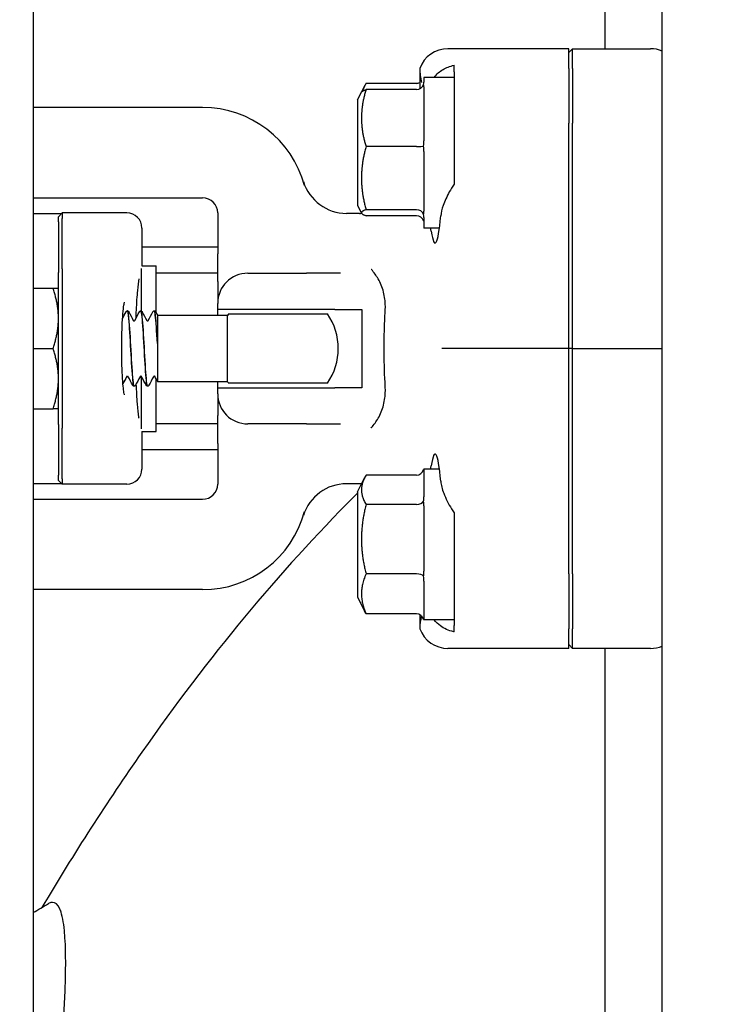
# Model space of a CAD drawing. Header units: inches. Extents: x 5 to 1128, y -85 to 748.
# Tile 351 of 656: x 474 to 477, y 683 to 687. Entities that reach past the tile are written whole.
import ezdxf

# ---------------------------------------------------------------- set-up
doc = ezdxf.new("R2010")
doc.units = ezdxf.units.IN
doc.header["$LTSCALE"] = 32
doc.header["$MEASUREMENT"] = 0
doc.layers.add('Dimension (ANSI)', color=7, linetype='Continuous', lineweight=25)
doc.layers.add('Visible (ANSI)', color=7, linetype='Continuous', lineweight=30)
doc.styles.add('Note Text (ANSI)', font='tahoma.ttf')
doc.dimstyles.new('SB Fraction-16 (ANSI)', dxfattribs={"dimscale": 32, "dimtxt": 0.125, "dimasz": 0.098425, "dimexe": 0.125, "dimexo": 0.0625, "dimgap": 0.031496, "dimtad": 0, "dimtih": 1, "dimtoh": 1, "dimdec": 4, "dimrnd": 1e-08, "dimzin": 0, "dimdsep": 46, "dimlunit": 5, "dimtxsty": 'Note Text (ANSI)', "dimcen": 0.09, "dimdle": 0.393701, "dimclrd": 256, "dimclre": 256, "dimclrt": 256, "dimadec": 0, "dimazin": 3, "dimtfac": 0.96, "dimtofl": 0, "dimtmove": 0, "dimatfit": 3, "dimfxl": 1, "dimfrac": 2, "dimtolj": 1, "dimtzin": 12, "dimlwd": -1, "dimlwe": -1, "dimarcsym": 0})

# ---------------------------------------------------------------- blocks, each defined once
blk = doc.blocks.new('*D19')
at = {"layer": 'Defpoints', "color": 0, "transparency": 16777216}
for p in [(484.7806, 699.9398), (324.6849, 555.9398), (484.7806, 555.9398)]:
    blk.add_point(p, dxfattribs=at)
at = {"layer": 'Dimension (ANSI)', "transparency": 16777216}
for p, q in [((482.7806, 699.9398), (320.6849, 699.9398)), ((324.6849, 696.7902), (324.6849, 635.4544)), ((324.6849, 559.0894), (324.6849, 629.4252)), ((482.7806, 555.9398), (320.6849, 555.9398))]:
    blk.add_line(p, q, dxfattribs=at)
for points in [[(324.16, 696.7902), (325.2098, 696.7902), (324.6849, 699.9398)], [(324.16, 559.0894), (325.2098, 559.0894), (324.6849, 555.9398)]]:
    blk.add_solid(points, dxfattribs=at)
at = {"layer": 'Dimension (ANSI)', "transparency": 16777216, "insert": (320.5519, 634.4465), "char_height": 4, "attachment_point": 1, "style": 'Note Text (ANSI)'}
blk.add_mtext('\\A1;144', dxfattribs=at)

msp = doc.modelspace()

# ---------------------------------------------------------------- linework, layer by layer
at = {"layer": 'Visible (ANSI)'}
for p, q in [((474.10127, 688.86904), (474.10127, 604.50428)), ((476.47127, 688.32504), (476.47127, 686.86279)), ((476.70877, 671.08779), (476.70877, 688.3375)), ((476.32127, 686.86279), (475.8208, 686.86279)), ((476.3369, 686.86279), (476.32127, 686.84711)), ((476.32127, 686.78101), (476.32127, 686.86279)), ((476.3369, 686.78101), (476.3369, 686.86279)), ((476.3369, 686.86279), (476.66038, 686.86279)), ((475.84627, 686.76713), (475.84627, 686.79432)), ((475.70391, 686.78132), (475.70391, 686.69658)), ((475.84627, 686.76713), (475.84627, 686.71306)), ((476.32127, 686.78101), (476.32127, 686.55375)), ((476.3369, 686.78101), (476.3369, 686.55375)), ((475.46237, 686.6825), (475.47482, 686.70739)), ((475.69002, 686.71912), (475.48123, 686.71912)), ((475.72127, 686.74404), (475.72127, 686.72359)), ((475.84627, 686.74404), (475.72127, 686.74404)), ((475.44627, 686.65029), (475.46237, 686.6825)), ((475.69002, 686.69317), (475.48123, 686.69317)), ((475.72127, 686.70444), (475.72127, 686.48128)), ((475.84627, 686.69762), (475.84627, 686.5516)), ((475.44627, 686.65029), (475.44627, 686.21279)), ((474.80377, 686.61904), (474.10127, 686.61904)), ((476.32127, 685.61904), (476.32127, 686.55375)), ((476.3369, 685.61904), (476.3369, 686.55375)), ((475.69002, 686.4567), (475.48123, 686.4567)), ((475.72127, 686.43613), (475.72127, 686.18923)), ((474.10127, 686.24404), (474.80377, 686.24404)), ((474.10127, 686.17904), (474.2194, 686.17904)), ((474.20627, 686.16592), (474.2219, 686.18154)), ((474.2219, 686.18154), (474.2219, 686.15904)), ((474.48995, 686.18154), (474.2219, 686.18154)), ((474.86627, 686.18154), (474.86627, 686.01247)), ((475.45391, 686.17986), (475.40051, 686.17986)), ((475.44627, 686.21279), (475.46237, 686.18059)), ((475.46237, 686.18059), (475.46266, 686.18002)), ((475.69002, 686.19507), (475.48123, 686.19507)), ((474.20627, 686.14404), (474.20627, 686.16592)), ((474.20627, 686.14404), (474.20627, 685.93404)), ((474.2219, 685.94904), (474.2219, 686.15904)), ((475.69002, 686.16991), (475.48123, 686.16991)), ((475.72127, 686.16323), (475.72127, 686.11904)), ((474.55245, 686.11904), (474.55245, 685.96279)), ((475.78549, 686.11904), (475.72127, 686.11904)), ((474.86627, 686.03904), (474.55245, 686.03904)), ((474.86627, 685.89706), (474.86627, 686.01247)), ((474.20627, 685.30404), (474.20627, 685.93404)), ((474.2219, 685.94904), (474.2219, 685.28904)), ((474.54865, 685.9516), (474.54865, 685.77521)), ((474.55245, 685.96279), (474.61115, 685.96279)), ((474.61115, 685.76727), (474.61115, 685.96279)), ((474.86627, 685.93154), (474.61115, 685.93154)), ((474.99127, 685.93154), (475.23373, 685.93154)), ((475.37554, 685.93154), (475.23373, 685.93154)), ((474.86627, 685.89706), (474.86627, 685.80654)), ((474.10127, 685.86904), (474.18394, 685.86904)), ((474.49234, 685.77529), (474.49175, 685.77529)), ((474.54795, 685.77529), (474.54737, 685.77529)), ((474.60356, 685.77529), (474.60298, 685.77529)), ((474.86627, 685.78154), (474.86627, 685.80654)), ((474.86627, 685.75654), (474.86627, 685.78154)), ((475.3512, 685.78154), (474.86627, 685.78154)), ((475.3512, 685.78154), (475.46405, 685.78154)), ((475.46405, 685.78154), (475.46405, 685.45654)), ((474.61627, 685.75749), (474.61627, 685.70917)), ((474.90748, 685.75654), (474.61627, 685.75654)), ((474.90748, 685.48154), (474.90748, 685.75654)), ((474.91173, 685.76279), (475.32081, 685.76279)), ((474.61627, 685.70917), (474.61627, 685.63998)), ((474.10127, 685.61904), (474.18394, 685.61904)), ((474.61627, 685.63998), (474.61627, 685.62976)), ((474.61627, 685.62976), (474.61627, 685.55582)), ((475.91967, 685.61904), (475.79506, 685.61904)), ((476.32127, 685.61904), (475.91967, 685.61904)), ((476.3369, 685.61904), (476.32127, 685.61904)), ((476.32127, 684.68433), (476.32127, 685.61904)), ((476.3369, 684.68433), (476.3369, 685.61904)), ((476.3369, 685.61904), (476.70877, 685.61904)), ((474.61627, 685.55582), (474.61627, 685.48451)), ((474.54865, 685.50387), (474.54865, 685.28648)), ((474.61115, 685.27529), (474.61115, 685.49378)), ((474.61627, 685.48451), (474.61627, 685.48154)), ((474.52014, 685.46279), (474.51956, 685.46279)), ((474.57575, 685.46279), (474.57517, 685.46279)), ((474.90748, 685.48154), (474.61627, 685.48154)), ((474.86627, 685.45654), (474.86627, 685.48154)), ((474.86627, 685.43154), (474.86627, 685.45654)), ((474.86627, 685.45654), (475.3512, 685.45654)), ((475.32081, 685.47529), (474.91173, 685.47529)), ((475.46405, 685.45654), (475.3512, 685.45654)), ((474.86627, 685.43154), (474.86627, 685.34102)), ((474.10127, 685.36904), (474.18394, 685.36904)), ((474.86627, 685.22561), (474.86627, 685.34102)), ((474.20627, 685.30404), (474.20627, 685.09404)), ((474.2219, 685.07904), (474.2219, 685.28904)), ((474.86627, 685.30654), (474.61115, 685.30654)), ((475.23373, 685.30654), (474.99127, 685.30654)), ((475.23373, 685.30654), (475.37554, 685.30654)), ((474.55245, 685.27529), (474.55245, 685.11904)), ((474.55245, 685.27529), (474.61115, 685.27529)), ((474.86627, 685.19904), (474.55245, 685.19904)), ((474.86627, 685.22561), (474.86627, 685.05654)), ((475.72127, 685.11904), (475.72127, 685.00387)), ((475.78549, 685.11904), (475.72127, 685.11904)), ((474.20627, 685.07217), (474.20627, 685.09404)), ((474.2219, 685.07904), (474.2219, 685.05654)), ((475.44627, 685.02529), (475.47482, 685.08239)), ((475.69002, 685.09412), (475.48123, 685.09412)), ((474.10127, 685.05904), (474.2194, 685.05904)), ((474.20627, 685.07217), (474.2219, 685.05654)), ((474.48995, 685.05654), (474.2219, 685.05654)), ((475.45391, 685.05822), (475.40051, 685.05822)), ((474.10127, 684.99404), (474.80377, 684.99404)), ((475.44627, 685.02529), (475.44627, 684.58779)), ((475.69002, 684.97212), (475.48123, 684.97212)), ((475.72127, 684.96675), (475.72127, 684.69536)), ((475.69002, 684.68454), (475.48123, 684.68454)), ((475.84627, 684.68649), (475.84627, 684.54046)), ((476.32127, 684.68433), (476.32127, 684.45707)), ((476.3369, 684.68433), (476.3369, 684.45707)), ((475.72127, 684.65428), (475.72127, 684.49802)), ((474.80377, 684.61904), (474.10127, 684.61904)), ((475.44627, 684.58779), (475.47482, 684.5307)), ((475.69002, 684.51896), (475.48123, 684.51896)), ((475.70391, 684.51522), (475.70391, 684.45676)), ((475.84627, 684.52502), (475.84627, 684.47095)), ((475.72127, 684.49407), (475.72127, 684.49404)), ((475.84627, 684.49404), (475.72127, 684.49404)), ((475.84627, 684.44376), (475.84627, 684.47095)), ((476.32127, 684.37529), (476.32127, 684.45707)), ((476.3369, 684.37529), (476.3369, 684.45707)), ((476.3369, 684.37529), (476.32127, 684.39098)), ((476.32127, 684.37529), (475.8208, 684.37529)), ((476.66038, 684.37529), (476.3369, 684.37529)), ((476.47127, 684.37529), (476.47127, 681.86279))]:
    msp.add_line(p, q, dxfattribs=at)
for centre, radius, start, end in [((474.80377, 686.18154), 0.4375, 15.01817, 90), ((475.40051, 686.36736), 0.1875, 197.29662, 270), ((474.80377, 686.18154), 0.0625, 0, 90), ((474.48995, 686.11904), 0.0625, 0, 90), ((475.45391, 686.42986), 0.25, 270, 272.01441), ((474.99127, 685.80654), 0.125, 90, 180), ((475.11627, 685.61904), 0.25, 144.90037, 146.63299), ((475.11627, 685.61904), 0.25, 324.90037, 35.09963), ((475.11627, 685.61904), 0.25, 213.36701, 215.09963), ((474.99127, 685.43154), 0.125, 180, 270), ((474.48995, 685.11904), 0.0625, 270, 0), ((474.80377, 685.05654), 0.0625, 270, 0), ((475.40051, 684.87072), 0.1875, 90, 162.70338), ((475.45391, 684.80822), 0.25, 87.99498, 90), ((474.80377, 685.05654), 0.4375, 270, 344.98183)]:
    msp.add_arc(centre, radius, start, end, dxfattribs=at)
for centre, major_axis, ratio, start_param, end_param in [((475.82175, 686.73731), (-0.08906, 0.08906), 0.9924325, 5.5015852, 6.7140351), ((476.66046, 686.73731), (-0.01094, 0.125), 0.9961657, 5.7987533, 6.1962518), ((475.69002, 686.75506), (0, 0.03595), 0.8693335, 3.1415927, 3.6021747), ((475.69002, 686.72587), (0, -0.0327), 0.9555533, 0, 1.2241495), ((475.69002, 686.45985), (0.03125, 0), 0.1006388, 4.712389, 5.9365385), ((475.69002, 686.16551), (0.03125, 0), 0.9458753, 0.3466468, 1.5707963), ((475.69002, 686.13721), (0, 0.0327), 0.9555533, 5.0590358, 6.2831853), ((475.76736, 686.43154), (0, 0.375), 0.0874887, 2.6230455, 3.9395987), ((475.76736, 684.80654), (0, 0.375), 0.0874887, 5.4851792, 6.8017325), ((475.69002, 685.13006), (0, -0.03595), 0.8693335, 0, 1.2241495), ((475.69002, 684.99282), (0.03125, 0), 0.662309, 4.712389, 5.9365385), ((475.69002, 684.66929), (0.03125, 0), 0.4879975, 0.3466468, 1.5707963), ((475.69002, 684.48302), (0, -0.03595), 0.8693335, 1.9174431, 3.1415927), ((475.82175, 684.50077), (-0.08906, -0.08906), 0.9924325, 5.8523356, 7.0647854), ((476.66046, 684.50077), (-0.01094, -0.125), 0.9961657, 0.0869335, 0.484432)]:
    msp.add_ellipse(centre, major_axis=major_axis, ratio=ratio, start_param=start_param, end_param=end_param, dxfattribs=at)
for points, knots in [([(475.76387, 686.74404), (475.77383, 686.75757), (475.78661, 686.76846), (475.81259, 686.78391), (475.82882, 686.79053), (475.84627, 686.79432)], [0.72388666, 0.72388666, 0.72388666, 0.72388666, 0.91166133, 0.91166133, 1.08359589, 1.08359589, 1.08359589, 1.08359589]), ([(475.84627, 686.30044), (475.83873, 686.28964), (475.83198, 686.27861), (475.81621, 686.25049), (475.80698, 686.23087), (475.79536, 686.19714), (475.79195, 686.18273), (475.79085, 686.16974)], [1.39731378, 1.39731378, 1.39731378, 1.39731378, 1.49356897, 1.49356897, 1.66386875, 1.66386875, 1.79881771, 1.79881771, 1.79881771, 1.79881771]), ([(475.56067, 685.77676), (475.56114, 685.78479), (475.56125, 685.79276), (475.56076, 685.80831), (475.56018, 685.81587), (475.55801, 685.83363), (475.55611, 685.84369), (475.54854, 685.87311), (475.54108, 685.89133), (475.52336, 685.92207), (475.514, 685.9348), (475.50314, 685.94706), (475.50298, 685.94724), (475.50282, 685.94742)], [0, 0, 0, 0, 0.06351999, 0.06351999, 0.12513045, 0.12513045, 0.2104042, 0.2104042, 0.38193929, 0.38193929, 0.52164881, 0.52164881, 0.52372315, 0.52372315, 0.52372315, 0.52372315]), ([(474.52809, 685.74498), (474.52848, 685.75613), (474.52892, 685.76702), (474.53084, 685.80828), (474.53269, 685.83625), (474.53656, 685.87924), (474.53851, 685.89575), (474.54043, 685.90829)], [0.3819937, 0.3819937, 0.3819937, 0.3819937, 0.48894567, 0.48894567, 0.79947629, 0.79947629, 1.05331269, 1.05331269, 1.05331269, 1.05331269]), ([(474.47969, 685.42699), (474.4797, 685.42699), (474.47957, 685.42739), (474.47902, 685.4297), (474.47837, 685.4329), (474.47668, 685.44347), (474.47559, 685.45215), (474.47336, 685.47513), (474.47224, 685.49031), (474.47035, 685.52518), (474.4696, 685.54513), (474.46865, 685.58724), (474.46846, 685.60944), (474.46869, 685.65347), (474.4691, 685.67531), (474.47048, 685.71612), (474.47145, 685.73511), (474.47374, 685.76773), (474.47507, 685.78156), (474.4776, 685.8012), (474.47891, 685.80803), (474.47961, 685.81081), (474.47969, 685.81109), (474.47969, 685.81108)], [-1.2869324, -1.2869324, -1.2869324, -1.2869324, -1.2221786, -1.2221786, -1.0687063, -1.0687063, -0.8381878, -0.8381878, -0.555105, -0.555105, -0.2516711, -0.2516711, 0.0580557, 0.0580557, 0.3688709, 0.3688709, 0.6770655, 0.6770655, 0.9746383, 0.9746383, 1.233525, 1.233525, 1.2869324, 1.2869324, 1.2869324, 1.2869324]), ([(474.48641, 685.77155), (474.48674, 685.77219), (474.48714, 685.77286), (474.48828, 685.77396), (474.48878, 685.77435), (474.49007, 685.775), (474.49089, 685.77525), (474.49173, 685.77529)], [0, 0, 0, 0, 0.022095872, 0.022095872, 0.033561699, 0.033561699, 0.045438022, 0.045438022, 0.045438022, 0.045438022]), ([(474.49173, 685.77516), (474.49403, 685.77501), (474.49633, 685.75895), (474.49863, 685.7305), (474.50146, 685.69551), (474.50429, 685.64271), (474.50711, 685.59345), (474.50994, 685.54431), (474.51276, 685.5), (474.51558, 685.47834), (474.51691, 685.46815), (474.51823, 685.4631), (474.51956, 685.46312)], [84.8201408, 84.8201408, 84.8201408, 84.8201408, 85.5995394, 85.5995394, 85.5995394, 86.558303, 86.558303, 86.558303, 87.5147256, 87.5147256, 87.5147256, 87.9645943, 87.9645943, 87.9645943, 87.9645943]), ([(474.52017, 685.46308), (474.51843, 685.46312), (474.5167, 685.47185), (474.51497, 685.48874), (474.51216, 685.5161), (474.50935, 685.56416), (474.50654, 685.61373), (474.50373, 685.66328), (474.50092, 685.71304), (474.49812, 685.74316), (474.49619, 685.76381), (474.49426, 685.77486), (474.49234, 685.77505)], [-94.2506405, -94.2506405, -94.2506405, -94.2506405, -93.6632144, -93.6632144, -93.6632144, -92.7109946, -92.7109946, -92.7109946, -91.7590058, -91.7590058, -91.7590058, -91.106187, -91.106187, -91.106187, -91.106187]), ([(474.49236, 685.77529), (474.4935, 685.77523), (474.49456, 685.77481), (474.49603, 685.77382), (474.49651, 685.7733), (474.49722, 685.77238), (474.49747, 685.77196), (474.49768, 685.77155)], [0, 0, 0, 0, 0.015967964, 0.015967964, 0.031253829, 0.031253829, 0.045415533, 0.045415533, 0.045415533, 0.045415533]), ([(474.54202, 685.77155), (474.54235, 685.77219), (474.54276, 685.77286), (474.54389, 685.77396), (474.54439, 685.77435), (474.54568, 685.775), (474.5465, 685.77525), (474.54734, 685.77529)], [0, 0, 0, 0, 0.022095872, 0.022095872, 0.033561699, 0.033561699, 0.045438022, 0.045438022, 0.045438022, 0.045438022]), ([(474.54734, 685.77513), (474.54798, 685.77524), (474.54862, 685.77412), (474.54927, 685.77171), (474.55211, 685.76102), (474.55495, 685.72517), (474.5578, 685.67879), (474.56062, 685.63266), (474.56345, 685.57736), (474.56628, 685.53523), (474.56909, 685.49329), (474.57191, 685.4655), (474.57472, 685.46299), (474.57487, 685.46286), (474.57502, 685.4628), (474.57517, 685.4628)], [91.1033261, 91.1033261, 91.1033261, 91.1033261, 91.3207683, 91.3207683, 91.3207683, 92.2845846, 92.2845846, 92.2845846, 93.2431504, 93.2431504, 93.2431504, 94.1972517, 94.1972517, 94.1972517, 94.2477796, 94.2477796, 94.2477796, 94.2477796]), ([(474.57578, 685.46293), (474.57519, 685.46283), (474.57461, 685.46376), (474.57402, 685.46577), (474.57121, 685.47542), (474.56839, 685.50979), (474.56558, 685.55513), (474.56277, 685.60046), (474.55995, 685.65554), (474.55714, 685.69834), (474.55433, 685.74113), (474.55151, 685.77051), (474.5487, 685.77473), (474.54845, 685.7751), (474.5482, 685.77528), (474.54795, 685.77526)], [-100.5338258, -100.5338258, -100.5338258, -100.5338258, -100.3354652, -100.3354652, -100.3354652, -99.3815473, -99.3815473, -99.3815473, -98.4278806, -98.4278806, -98.4278806, -97.4744623, -97.4744623, -97.4744623, -97.3893723, -97.3893723, -97.3893723, -97.3893723]), ([(474.54797, 685.77529), (474.54911, 685.77523), (474.55017, 685.77481), (474.55164, 685.77382), (474.55212, 685.7733), (474.55283, 685.77238), (474.55308, 685.77196), (474.55329, 685.77155)], [0, 0, 0, 0, 0.015967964, 0.015967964, 0.031253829, 0.031253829, 0.045415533, 0.045415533, 0.045415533, 0.045415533]), ([(474.59763, 685.77155), (474.59797, 685.77219), (474.59837, 685.77286), (474.59951, 685.77396), (474.6, 685.77435), (474.60129, 685.775), (474.60211, 685.77525), (474.60295, 685.77529)], [0, 0, 0, 0, 0.022095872, 0.022095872, 0.033561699, 0.033561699, 0.045438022, 0.045438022, 0.045438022, 0.045438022]), ([(474.60295, 685.77502), (474.60484, 685.77494), (474.60673, 685.76445), (474.60862, 685.74459), (474.61117, 685.71778), (474.61372, 685.67468), (474.61627, 685.62976)], [97.3865114, 97.3865114, 97.3865114, 97.3865114, 98.0270057, 98.0270057, 98.0270057, 98.8915068, 98.8915068, 98.8915068, 98.8915068]), ([(474.61627, 685.63998), (474.61345, 685.68928), (474.61064, 685.73453), (474.60782, 685.75755), (474.6064, 685.76915), (474.60498, 685.77495), (474.60356, 685.77496)], [-105.1089244, -105.1089244, -105.1089244, -105.1089244, -104.1537068, -104.1537068, -104.1537068, -103.6725576, -103.6725576, -103.6725576, -103.6725576]), ([(474.60358, 685.77529), (474.60472, 685.77523), (474.60578, 685.77481), (474.60725, 685.77382), (474.60774, 685.7733), (474.60844, 685.77238), (474.60869, 685.77196), (474.6089, 685.77155)], [0, 0, 0, 0, 0.015967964, 0.015967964, 0.031253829, 0.031253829, 0.045415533, 0.045415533, 0.045415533, 0.045415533]), ([(475.56067, 685.46133), (475.55799, 685.50708), (475.55646, 685.55402), (475.55598, 685.63075), (475.55625, 685.66002), (475.55775, 685.71873), (475.55898, 685.748), (475.56067, 685.77676)], [0, 0, 0, 0, 0.36185351, 0.36185351, 0.58513386, 0.58513386, 0.81257268, 0.81257268, 0.81257268, 0.81257268]), ([(474.51648, 685.73573), (474.51648, 685.73573), (474.51655, 685.73557), (474.5171, 685.73504), (474.51745, 685.73476), (474.51846, 685.73429), (474.51915, 685.7341), (474.51985, 685.7341)], [0.003893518, 0.003893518, 0.003893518, 0.003893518, 0.02135506, 0.02135506, 0.032660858, 0.032660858, 0.044379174, 0.044379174, 0.044379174, 0.044379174]), ([(474.51985, 685.7341), (474.52092, 685.7341), (474.52192, 685.73455), (474.52288, 685.73526), (474.52307, 685.73551), (474.52321, 685.7357), (474.52323, 685.73573), (474.52323, 685.73573)], [0, 0, 0, 0, 0.017919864, 0.017919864, 0.032518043, 0.032518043, 0.040461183, 0.040461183, 0.040461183, 0.040461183]), ([(474.57209, 685.73573), (474.57209, 685.73573), (474.57216, 685.73557), (474.57271, 685.73504), (474.57306, 685.73476), (474.57407, 685.73429), (474.57476, 685.7341), (474.57546, 685.7341)], [0.003893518, 0.003893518, 0.003893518, 0.003893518, 0.02135506, 0.02135506, 0.032660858, 0.032660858, 0.044379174, 0.044379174, 0.044379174, 0.044379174]), ([(474.57546, 685.7341), (474.57654, 685.7341), (474.57753, 685.73455), (474.57849, 685.73526), (474.57868, 685.73551), (474.57882, 685.7357), (474.57884, 685.73573), (474.57884, 685.73573)], [0, 0, 0, 0, 0.017919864, 0.017919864, 0.032518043, 0.032518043, 0.040461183, 0.040461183, 0.040461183, 0.040461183]), ([(474.49205, 685.50398), (474.49097, 685.50398), (474.48998, 685.50353), (474.48902, 685.50283), (474.48883, 685.50257), (474.48869, 685.50238), (474.48867, 685.50235), (474.48867, 685.50235)], [0, 0, 0, 0, 0.017919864, 0.017919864, 0.032518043, 0.032518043, 0.040461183, 0.040461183, 0.040461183, 0.040461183]), ([(474.49542, 685.50236), (474.4954, 685.50239), (474.49531, 685.50255), (474.49479, 685.50304), (474.49445, 685.50332), (474.49344, 685.50379), (474.49275, 685.50398), (474.49205, 685.50398)], [0.005742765, 0.005742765, 0.005742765, 0.005742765, 0.02135506, 0.02135506, 0.032660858, 0.032660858, 0.044379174, 0.044379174, 0.044379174, 0.044379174]), ([(474.54766, 685.50398), (474.54658, 685.50398), (474.54559, 685.50353), (474.54463, 685.50283), (474.54444, 685.50257), (474.5443, 685.50238), (474.54428, 685.50235), (474.54428, 685.50235)], [0, 0, 0, 0, 0.017919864, 0.017919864, 0.032518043, 0.032518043, 0.040461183, 0.040461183, 0.040461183, 0.040461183]), ([(474.55103, 685.50236), (474.55101, 685.50239), (474.55092, 685.50255), (474.55041, 685.50304), (474.55006, 685.50332), (474.54905, 685.50379), (474.54836, 685.50398), (474.54766, 685.50398)], [0.005742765, 0.005742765, 0.005742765, 0.005742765, 0.02135506, 0.02135506, 0.032660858, 0.032660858, 0.044379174, 0.044379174, 0.044379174, 0.044379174]), ([(474.60327, 685.50398), (474.6022, 685.50398), (474.6012, 685.50353), (474.60024, 685.50283), (474.60005, 685.50257), (474.59991, 685.50238), (474.59989, 685.50235), (474.59989, 685.50235)], [0, 0, 0, 0, 0.017919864, 0.017919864, 0.032518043, 0.032518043, 0.040461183, 0.040461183, 0.040461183, 0.040461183]), ([(474.60664, 685.50236), (474.60662, 685.50239), (474.60653, 685.50255), (474.60602, 685.50304), (474.60567, 685.50332), (474.60466, 685.50379), (474.60397, 685.50398), (474.60327, 685.50398)], [0.005742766, 0.005742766, 0.005742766, 0.005742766, 0.02135506, 0.02135506, 0.032660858, 0.032660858, 0.044379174, 0.044379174, 0.044379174, 0.044379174]), ([(474.51954, 685.46279), (474.5184, 685.46285), (474.51734, 685.46327), (474.51587, 685.46426), (474.51538, 685.46478), (474.51468, 685.4657), (474.51443, 685.46612), (474.51422, 685.46653)], [0, 0, 0, 0, 0.015967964, 0.015967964, 0.031253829, 0.031253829, 0.045415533, 0.045415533, 0.045415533, 0.045415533]), ([(474.52549, 685.46653), (474.52515, 685.46589), (474.52475, 685.46522), (474.52361, 685.46412), (474.52312, 685.46373), (474.52183, 685.46308), (474.52101, 685.46283), (474.52017, 685.46279)], [0, 0, 0, 0, 0.022095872, 0.022095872, 0.033561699, 0.033561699, 0.045438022, 0.045438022, 0.045438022, 0.045438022]), ([(474.54043, 685.32979), (474.54019, 685.33138), (474.53994, 685.33304), (474.53764, 685.34916), (474.53562, 685.36782), (474.53186, 685.41379), (474.53017, 685.44191), (474.52888, 685.47259), (474.52887, 685.47278), (474.52886, 685.47297)], [-1.05329978, -1.05329978, -1.05329978, -1.05329978, -1.02120529, -1.02120529, -0.75117882, -0.75117882, -0.44920632, -0.44920632, -0.44731496, -0.44731496, -0.44731496, -0.44731496]), ([(474.57515, 685.46279), (474.57401, 685.46285), (474.57295, 685.46327), (474.57148, 685.46426), (474.571, 685.46478), (474.57029, 685.4657), (474.57004, 685.46612), (474.56983, 685.46653)], [0, 0, 0, 0, 0.015967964, 0.015967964, 0.031253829, 0.031253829, 0.045415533, 0.045415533, 0.045415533, 0.045415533]), ([(474.5811, 685.46653), (474.58077, 685.46589), (474.58036, 685.46522), (474.57923, 685.46412), (474.57873, 685.46373), (474.57744, 685.46308), (474.57662, 685.46283), (474.57578, 685.46279)], [0, 0, 0, 0, 0.022095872, 0.022095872, 0.033561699, 0.033561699, 0.045438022, 0.045438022, 0.045438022, 0.045438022]), ([(475.50282, 685.29066), (475.50298, 685.29084), (475.50314, 685.29102), (475.514, 685.30328), (475.52336, 685.31602), (475.54108, 685.34675), (475.54854, 685.36497), (475.55611, 685.3944), (475.55801, 685.40445), (475.56018, 685.42221), (475.56076, 685.42977), (475.56125, 685.44532), (475.56114, 685.45329), (475.56067, 685.46133)], [-0.0020759, -0.0020759, -0.0020759, -0.0020759, 0, 0, 0.13981454, 0.13981454, 0.31147859, 0.31147859, 0.39681645, 0.39681645, 0.45847322, 0.45847322, 0.52204096, 0.52204096, 0.52204096, 0.52204096]), ([(475.79085, 685.06834), (475.79214, 685.0532), (475.79653, 685.03625), (475.81123, 684.99724), (475.82261, 684.97483), (475.83854, 684.9491), (475.84226, 684.94339), (475.84627, 684.93764)], [0.55181372, 0.55181372, 0.55181372, 0.55181372, 0.71000954, 0.71000954, 0.90366002, 0.90366002, 0.95550669, 0.95550669, 0.95550669, 0.95550669]), ([(475.44627, 685.01998), (475.44127, 685.01499), (475.43628, 685.00999), (475.1199, 684.69221), (474.82658, 684.33716), (474.40891, 683.74008), (474.27086, 683.52524), (474.13808, 683.30089)], [6.74612801, 6.74612801, 6.74612801, 6.74612801, 6.74861322, 6.74861322, 6.90375586, 6.90375586, 6.98467031, 6.98467031, 6.98467031, 6.98467031]), ([(475.84627, 684.44376), (475.84573, 684.44387), (475.8452, 684.44399), (475.82332, 684.44896), (475.80363, 684.45817), (475.78, 684.47563), (475.77121, 684.48409), (475.76387, 684.49405)], [1.27338526, 1.27338526, 1.27338526, 1.27338526, 1.27873688, 1.27873688, 1.4959744, 1.4959744, 1.6337228, 1.6337228, 1.6337228, 1.6337228]), ([(474.11049, 681.61906), (474.11538, 681.66361), (474.12018, 681.70744), (474.12487, 681.75036), (474.12906, 681.78876), (474.1332, 681.82679), (474.13726, 681.86434), (474.13867, 681.87737), (474.14007, 681.89035), (474.14146, 681.90327), (474.14707, 681.95527), (474.15251, 682.00627), (474.15776, 682.05602), (474.15896, 682.06738), (474.16015, 682.07868), (474.16132, 682.08992), (474.1632, 682.10784), (474.16506, 682.12559), (474.16688, 682.14316), (474.17633, 682.23435), (474.18511, 682.32181), (474.19299, 682.40444), (474.19374, 682.41236), (474.19449, 682.42024), (474.19523, 682.42807), (474.19718, 682.44884), (474.19908, 682.46929), (474.20091, 682.4894), (474.20311, 682.51354), (474.20523, 682.53725), (474.20725, 682.56051), (474.20778, 682.56662), (474.2083, 682.57269), (474.20882, 682.57874), (474.21503, 682.65115), (474.22031, 682.71909), (474.22453, 682.78205), (474.22568, 682.79933), (474.22676, 682.81623), (474.22776, 682.83276), (474.22793, 682.83557), (474.22809, 682.83837), (474.22826, 682.84116), (474.23047, 682.87874), (474.23225, 682.91432), (474.23356, 682.94779), (474.23362, 682.94924), (474.23368, 682.95069), (474.23373, 682.95213), (474.23459, 682.9745), (474.23523, 682.99591), (474.23566, 683.01634), (474.23655, 683.05909), (474.23649, 683.09765), (474.23542, 683.13181), (474.2354, 683.13241), (474.23538, 683.13301), (474.23536, 683.13361), (474.23474, 683.1527), (474.2338, 683.17039), (474.23254, 683.18663), (474.23219, 683.19116), (474.23181, 683.19558), (474.23141, 683.19989), (474.23129, 683.20113), (474.23117, 683.20235), (474.23105, 683.20357), (474.2274, 683.24071), (474.2218, 683.26928), (474.2142, 683.28903), (474.21391, 683.28979), (474.21361, 683.29054), (474.21332, 683.29128), (474.21277, 683.29262), (474.21221, 683.29392), (474.21165, 683.29518), (474.20364, 683.31296), (474.19362, 683.3219), (474.18175, 683.3219)], [0.87878713, 0.87878713, 0.87878713, 0.87878713, 0.882496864, 0.882496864, 0.882496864, 0.885816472, 0.885816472, 0.885816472, 0.886968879, 0.886968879, 0.886968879, 0.891608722, 0.891608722, 0.891608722, 0.892668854, 0.892668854, 0.892668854, 0.894360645, 0.894360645, 0.894360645, 0.903141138, 0.903141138, 0.903141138, 0.903982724, 0.903982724, 0.903982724, 0.906214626, 0.906214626, 0.906214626, 0.908892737, 0.908892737, 0.908892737, 0.909595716, 0.909595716, 0.909595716, 0.918019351, 0.918019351, 0.918019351, 0.920330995, 0.920330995, 0.920330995, 0.920724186, 0.920724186, 0.920724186, 0.926023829, 0.926023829, 0.926023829, 0.926253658, 0.926253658, 0.926253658, 0.929814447, 0.929814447, 0.929814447, 0.937264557, 0.937264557, 0.937264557, 0.937395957, 0.937395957, 0.937395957, 0.941578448, 0.941578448, 0.941578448, 0.942745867, 0.942745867, 0.942745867, 0.943080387, 0.943080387, 0.943080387, 0.953294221, 0.953294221, 0.953294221, 0.95368867, 0.95368867, 0.95368867, 0.95440811, 0.95440811, 0.95440811, 0.964589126, 0.964589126, 0.964589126, 0.964589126]), ([(474.18175, 683.3219), (474.1805, 683.3219), (474.17922, 683.3218), (474.17793, 683.3216), (474.1737, 683.32096), (474.16925, 683.31926), (474.16458, 683.3165)], [0.9645891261, 0.9645891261, 0.9645891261, 0.9645891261, 0.9656635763, 0.9656635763, 0.9656635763, 0.9691642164, 0.9691642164, 0.9691642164, 0.9691642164])]:
    msp.add_open_spline(points, degree=3, knots=knots, dxfattribs=at)
for points in [[(475.70391, 686.78132), (475.70391, 686.76167), (475.70674, 686.74156), (475.71152, 686.72302)], [(475.71941, 686.71476), (475.72079, 686.71798), (475.72127, 686.72102), (475.72127, 686.72359)], [(475.72127, 686.70444), (475.72127, 686.70796), (475.72079, 686.71154), (475.71941, 686.71476)], [(475.84627, 686.71306), (475.84604, 686.70809), (475.84604, 686.70293), (475.84627, 686.69762)], [(475.71941, 686.45878), (475.72079, 686.46637), (475.72127, 686.47414), (475.72127, 686.48128)], [(475.72127, 686.43613), (475.72127, 686.44336), (475.72079, 686.45118), (475.71941, 686.45878)], [(475.71941, 686.17556), (475.72079, 686.17993), (475.72127, 686.18466), (475.72127, 686.18923)], [(475.72127, 686.16323), (475.72127, 686.16694), (475.72079, 686.17119), (475.71941, 686.17556)], [(475.71941, 686.14832), (475.72079, 686.1451), (475.72127, 686.14206), (475.72127, 686.13949)], [(475.7511, 686.10584), (475.75046, 686.11), (475.74977, 686.1144), (475.74907, 686.11904)], [(474.47212, 685.74429), (474.47689, 685.75338), (474.48165, 685.76246), (474.48641, 685.77155)], [(474.49768, 685.77155), (474.50394, 685.7596), (474.51021, 685.74765), (474.51649, 685.73571)], [(474.52321, 685.73571), (474.52949, 685.74765), (474.53576, 685.7596), (474.54202, 685.77155)], [(474.55329, 685.77155), (474.55955, 685.7596), (474.56582, 685.74765), (474.5721, 685.73571)], [(474.57882, 685.73571), (474.58511, 685.74765), (474.59137, 685.7596), (474.59763, 685.77155)], [(474.6089, 685.77155), (474.61136, 685.76687), (474.61381, 685.76218), (474.61627, 685.75749)], [(474.48868, 685.50237), (474.48364, 685.49279), (474.47861, 685.48321), (474.47359, 685.47362)], [(474.51422, 685.46653), (474.50796, 685.47848), (474.50169, 685.49043), (474.49541, 685.50237)], [(474.5443, 685.50237), (474.53801, 685.49043), (474.53175, 685.47848), (474.52549, 685.46653)], [(474.56983, 685.46653), (474.56357, 685.47848), (474.5573, 685.49043), (474.55102, 685.50237)], [(474.59991, 685.50237), (474.59362, 685.49043), (474.58736, 685.47848), (474.5811, 685.46653)], [(474.61627, 685.48402), (474.61306, 685.49014), (474.60985, 685.49626), (474.60663, 685.50237)], [(475.72127, 685.11901), (475.72127, 685.1189), (475.72079, 685.11851), (475.71941, 685.11785)], [(475.74906, 685.11904), (475.74977, 685.12368), (475.75046, 685.12808), (475.7511, 685.13224)], [(475.71941, 684.98578), (475.72079, 684.99202), (475.72127, 684.99827), (475.72127, 685.00387)], [(475.72127, 684.96675), (475.72127, 684.97296), (475.72079, 684.97954), (475.71941, 684.98578)], [(475.71941, 684.67447), (475.72079, 684.68138), (475.72127, 684.6886), (475.72127, 684.69536)], [(475.72127, 684.65428), (475.72127, 684.6606), (475.72079, 684.66757), (475.71941, 684.67447)], [(475.71035, 684.51032), (475.70628, 684.49312), (475.70391, 684.47474), (475.70391, 684.45676)], [(475.84627, 684.54046), (475.84604, 684.53515), (475.84604, 684.52999), (475.84627, 684.52502)], [(475.71941, 684.49523), (475.72079, 684.4959), (475.72127, 684.49687), (475.72127, 684.49802)], [(475.72127, 684.49407), (475.72127, 684.49418), (475.72079, 684.49457), (475.71941, 684.49523)], [(474.10127, 683.27918), (474.12237, 683.29162), (474.14347, 683.30406), (474.16458, 683.3165)]]:
    msp.add_open_spline(points, degree=3, dxfattribs=at)
for points, weights in [([(475.48123, 686.71912), (475.47104, 686.70188), (475.46631, 686.68643)], [1.04422863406, 1.0853142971, 1.10550107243]), ([(475.48123, 686.69317), (475.44515, 686.57493), (475.48123, 686.4567)], [1.04422863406, 1.20577136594, 1.04422863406]), ([(475.46237, 686.6825), (475.46486, 686.68746), (475.48123, 686.69317)], [1.12285543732, 1.11183872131, 1.04422863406]), ([(475.84627, 686.5516), (475.84627, 686.42529), (475.84627, 686.30044)], [0.999993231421, 0.999912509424, 0.999914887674]), ([(475.48123, 686.4567), (475.44515, 686.32589), (475.48123, 686.19507)], [1.04422863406, 1.20577136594, 1.04422863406]), ([(475.48123, 686.19507), (475.44515, 686.18249), (475.48123, 686.16991)], [1.04422863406, 1.20577136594, 1.04422863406]), ([(474.18394, 685.86904), (474.20627, 685.86904), (474.20627, 685.86904)], [1, 1.0379548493, 1]), ([(474.20627, 685.74404), (474.20627, 685.80205), (474.18394, 685.86904)], [1, 1.0379548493, 1]), ([(474.18394, 685.61904), (474.20627, 685.68603), (474.20627, 685.74404)], [1, 1.0379548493, 1]), ([(474.20627, 685.49404), (474.20627, 685.55205), (474.18394, 685.61904)], [1, 1.0379548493, 1]), ([(474.18394, 685.36904), (474.20627, 685.43603), (474.20627, 685.49404)], [1, 1.0379548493, 1]), ([(474.20627, 685.36904), (474.20627, 685.36904), (474.18394, 685.36904)], [1, 1.0379548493, 1]), ([(475.48123, 685.09412), (475.44515, 685.03312), (475.48123, 684.97212)], [1.04422863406, 1.20577136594, 1.04422863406]), ([(475.48123, 684.97212), (475.44515, 684.82833), (475.48123, 684.68454)], [1.04422863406, 1.20577136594, 1.04422863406]), ([(475.84627, 684.93764), (475.84627, 684.81279), (475.84627, 684.68649)], [0.999914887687, 0.999912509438, 0.999993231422]), ([(475.48123, 684.68454), (475.44515, 684.60175), (475.48123, 684.51896)], [1.04422863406, 1.20577136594, 1.04422863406]), ([(475.48123, 684.51896), (475.47769, 684.52496), (475.47482, 684.5307)], [1.04422863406, 1.05817173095, 1.06970791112])]:
    msp.add_rational_spline(points, weights, degree=2, dxfattribs=at)

# ---------------------------------------------------------------- dimensions: what is measured, and where the dimension line sits
at = {"layer": 'Dimension (ANSI)'}
dim = msp.add_linear_dim(base=(324.68489, 555.93978), p1=(484.78063, 699.93978), p2=(484.78063, 555.93978), angle=90, dimstyle='SB Fraction-16 (ANSI)', override={"dimgap": 0.031496, "dimdec": 4, "dimtol": 0, "dimlim": 0, "dimtp": 0, "dimtm": 0, "dimtdec": 2, "dimatfit": 1}, dxfattribs=at)
dim.commit()
dim.dimension.update_dxf_attribs({"geometry": '*D19', "text_midpoint": (324.68489, 632.43978), "dimtype": 160})

doc.saveas('drawing.dxf')
